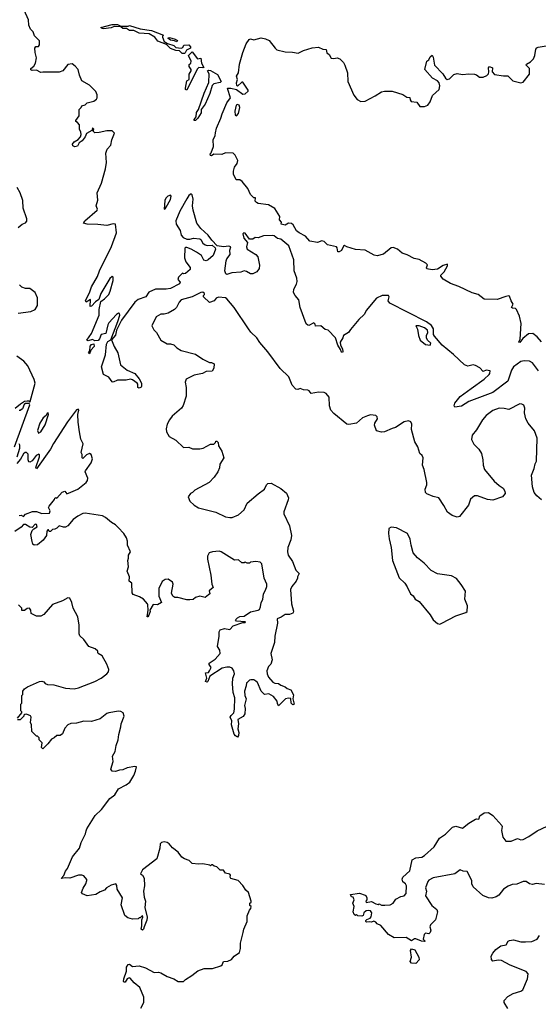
# Model space of a CAD drawing. Extents: x 2293878 to 2522763, y 823964 to 1006972.
# Tile 317 of 407: x 2400401 to 2405196, y 965940 to 975047. Entities that reach past the tile are written whole.
import ezdxf

# ---------------------------------------------------------------- set-up
doc = ezdxf.new("R2010")
doc.units = 0

msp = doc.modelspace()

# ---------------------------------------------------------------- linework, layer by layer
at = {"layer": '0CON20XD'}
for points in [[(2405197.6, 971797.6), (2405144, 971874), (2405115, 971887.7), (2405065, 971892.5), (2405033.4, 971886.6), (2404965.4, 971835), (2404946.8, 971805), (2404913.1, 971705), (2404775, 971600), (2404555, 971516.5), (2404485, 971473.3), (2404425, 971463.3), (2404416.7, 971475), (2404425, 971498.8), (2404475, 971562.5), (2404574.7, 971635.3), (2404695, 971721.6), (2404742.7, 971765), (2404749.1, 971775), (2404749.7, 971799.7), (2404715, 971806.4), (2404685, 971791.4), (2404655, 971826), (2404615, 971849.2), (2404593.9, 971853.9), (2404545, 971841.4), (2404515, 971853.3), (2404411.6, 971951.6), (2404308.6, 972035), (2404235, 972119.1), (2404227.9, 972135), (2404227.7, 972187.7), (2404209.5, 972219.5), (2404162.2, 972252.2), (2403823.8, 972425), (2403807.3, 972445), (2403817.1, 972485), (2403810, 972495), (2403753, 972497), (2403700.2, 972469.8), (2403681.2, 972448.8), (2403608.9, 972361.1), (2403585, 972320.6), (2403536.8, 972273.2), (2403458.2, 972181.8), (2403442.2, 972155), (2403395.8, 972125), (2403390, 972105), (2403363.3, 972065), (2403367.7, 972037.7), (2403386.2, 972003.8), (2403387.5, 971975), (2403385, 971970), (2403375, 971972.5), (2403367.5, 971995), (2403341.2, 972035), (2403321.2, 972105), (2403254.1, 972174.1), (2403225, 972180.8), (2403185, 972215.8), (2403135, 972212.5), (2403131.7, 972231.7), (2403121.7, 972241.7), (2403075, 972218.8), (2403065, 972220), (2403048.8, 972235), (2402994.4, 972385), (2402982.7, 972455), (2402947.8, 972495), (2402933.5, 972525), (2402935.6, 972555), (2402960.6, 972599.4), (2402966.7, 972625), (2402964.7, 972655), (2402937.3, 972725), (2402934.6, 972824.6), (2402888.9, 972955), (2402815, 973016.3), (2402784.3, 973024.3), (2402755, 973046.8), (2402735, 973051.8), (2402655, 973046.8), (2402605, 973030), (2402576.7, 973033.3), (2402555, 973017.5), (2402525, 973017.5), (2402485, 973072.5), (2402474.1, 973075.9), (2402464, 973065), (2402474.4, 973025), (2402506.7, 972986.7), (2402498.6, 972945), (2402502.5, 972925), (2402585, 972874.1), (2402604, 972854), (2402619.2, 972775), (2402614.3, 972745), (2402594.6, 972715), (2402555, 972695.3), (2402535, 972695.3), (2402499.1, 972719.1), (2402477.4, 972722.6), (2402445, 972712.5), (2402363.6, 972706.4), (2402315, 972690.7), (2402307.2, 972697.3), (2402299, 972725), (2402308.4, 972815), (2402315, 972834.5), (2402346.5, 972875), (2402344.2, 972915), (2402353.3, 972945), (2402335, 972952), (2402285.7, 972945.7), (2402226.4, 972956.4), (2402177.5, 973007.5), (2402144, 973055), (2402077.1, 973117.1), (2402039.4, 973165), (2402003.9, 973285), (2401999.6, 973325), (2402006, 973386), (2401996.1, 973426.1), (2401985, 973437.1), (2401965, 973420.8), (2401945, 973390.7), (2401881.9, 973275), (2401843.7, 973185), (2401846.6, 973156.6), (2401885, 973097.1), (2401892.5, 973052.5), (2401912.7, 973032.7), (2401947.1, 973017.1), (2401973.1, 973016.9), (2402007.3, 973027.3), (2402065, 973021.2), (2402076.2, 973015), (2402095, 972980), (2402114.2, 972964.2), (2402135, 972958.8), (2402181.7, 972961.7), (2402208.3, 972938.3), (2402212.5, 972925), (2402188.8, 972865), (2402143.8, 972825), (2402125, 972816), (2402104.1, 972824.1), (2402081.2, 972865), (2402036.9, 972896.9), (2401986.7, 972925), (2401945, 972940), (2401935, 972941.2), (2401927.3, 972932.7), (2401923.3, 972845), (2401936.5, 972806.5), (2401976.7, 972755), (2401976.7, 972735), (2401935, 972700), (2401917, 972697), (2401905, 972702.5), (2401868.1, 972665), (2401863.8, 972645), (2401885, 972620), (2401877.8, 972605), (2401795, 972561.8), (2401755, 972554.2), (2401655, 972555.7), (2401595, 972528), (2401565.6, 972484.4), (2401495, 972457.8), (2401465, 972434.3), (2401341.1, 972268.9), (2401296.2, 972175), (2401285, 972130), (2401250, 972085), (2401274, 972025), (2401309.4, 971965), (2401332, 971855), (2401393.6, 971806.4), (2401466, 971775), (2401506.2, 971725), (2401526, 971685), (2401526.7, 971655), (2401523, 971647), (2401505, 971640), (2401492.5, 971645), (2401493.3, 971675), (2401487.5, 971685), (2401445, 971716.7), (2401425, 971723.3), (2401385, 971713.8), (2401305, 971713.8), (2401265.5, 971694.5), (2401255, 971697.5), (2401225, 971741.2), (2401176.4, 971766.4), (2401155.8, 971835), (2401194.4, 971945.6), (2401203.9, 972046.1), (2401215, 972071.5), (2401243.3, 972086.7), (2401308, 972255), (2401326.2, 972315), (2401325, 972330), (2401315, 972332.5), (2401295, 972318.8), (2401225, 972242.5), (2401215, 972223.8), (2401196.7, 972143.3), (2401155.4, 972134.6), (2401139.6, 972095), (2401125, 972079.6), (2401095.7, 972075.7), (2401075, 972089.2), (2401035, 972077.5), (2401021.2, 972081.2), (2401064.5, 972144.5), (2401134.5, 972315), (2401134.1, 972365.9), (2401150.8, 972439.2), (2401185.5, 972464.5), (2401223.4, 972506.6), (2401237.1, 972535), (2401265.5, 972635), (2401265.9, 972665.9), (2401255, 972671.2), (2401235, 972654.2), (2401152.3, 972515), (2401131.7, 972458.3), (2401101.5, 972438.5), (2401065, 972396.7), (2401053, 972393), (2401055, 972460), (2401015, 972433.8), (2401008.6, 972445), (2401049.8, 972530.2), (2401065, 972577.5), (2401118.8, 972671.2), (2401137.6, 972725), (2401248.5, 972948.5), (2401296.2, 973076.2), (2401285, 973156.7), (2401265, 973158.8), (2401205, 973143.8), (2401123.9, 973153.9), (2401025, 973156.2), (2400990, 973165), (2401002.5, 973185), (2401116.2, 973285), (2401118.8, 973295), (2401108, 973325), (2401122.3, 973377.7), (2401116.2, 973445), (2401156.2, 973535), (2401193, 973667), (2401203.3, 973725), (2401197, 973813), (2401209.3, 973850.7), (2401242.5, 973885), (2401253.6, 973936.4), (2401277, 973997), (2401255, 974020), (2401205, 974020), (2401135, 974002.5), (2401095, 974000), (2401080, 974015), (2401087.5, 974035), (2401075, 974046.7), (2401068.3, 974021.7), (2401017, 973993), (2401006.2, 973965), (2400979.2, 973925), (2400951.7, 973908.3), (2400935, 973878.6), (2400910.8, 973870.8), (2400891.2, 973881.2), (2400887.5, 973895), (2400905, 973917.5), (2400940, 973940), (2400962, 973965), (2400970, 973985), (2400967, 974007), (2400952.5, 974035), (2400952.5, 974075), (2400936.4, 974096.4), (2400920, 974105), (2400920, 974115), (2400951.7, 974158.3), (2400950, 974215), (2400970, 974235), (2400975, 974250), (2401005, 974260), (2401023, 974277), (2401085, 974292.5), (2401109.3, 974310.7), (2401116.7, 974325), (2401117, 974353), (2401103.6, 974383.6), (2401045, 974442.5), (2400975, 974480), (2400953, 974533), (2400941.2, 974585), (2400915, 974616.7), (2400885, 974637.5), (2400846.4, 974633.6), (2400800, 974575), (2400765, 974562.5), (2400615, 974562.5), (2400595, 974557.5), (2400555, 974580), (2400515, 974577.5), (2400503.6, 974583.6), (2400503.3, 974595), (2400532, 974618), (2400548, 974645), (2400555.5, 974695), (2400542.5, 974742.5), (2400541.8, 974785), (2400550.9, 974799.1), (2400575, 974800), (2400582.5, 974815), (2400585, 974850), (2400537, 974897), (2400526.7, 974935), (2400500.5, 974960.5), (2400486.2, 974995), (2400481.2, 975045), (2400441.2, 975135)], [(2401925, 974733.8), (2401904.2, 974734.2), (2401878.8, 974758.8), (2401845, 974762), (2401795, 974780), (2401758.3, 974818.3), (2401679.2, 974849.2), (2401651.2, 974885), (2401597.3, 974917.3), (2401505, 974923.8), (2401455.7, 974945.7), (2401415, 974945.8), (2401386.7, 974966.7), (2401355, 974964.4), (2401335, 974980), (2401275, 974982.5), (2401247.4, 974972.6), (2401175, 974963.8), (2401162.5, 974965), (2401150, 974975), (2401255, 975002), (2401305, 975002), (2401336.7, 974986.7), (2401403, 974987), (2401415, 974992.5), (2401513.1, 974963.1), (2401617.9, 974947.9), (2401730, 974905), (2401720, 974895), (2401720, 974885), (2401736.1, 974846.1), (2401768, 974828), (2401825, 974808), (2401845, 974791.2), (2401895, 974783.3), (2401908.8, 974791.2), (2401917.5, 974812.5), (2401963.6, 974813.6), (2401980, 974795), (2401980, 974785), (2401942.5, 974765), (2401931.7, 974741.7), (2401925, 974733.8)], [(2401855, 974842.5), (2401832.5, 974852.5), (2401795, 974856.7), (2401770, 974875), (2401785, 974882.5), (2401837, 974867), (2401860, 974855), (2401855, 974842.5)], [(2405225, 972068.1), (2405185, 972114), (2405145, 972143.8), (2405105, 972140.6), (2405051.7, 972098.3), (2405025, 972061.2), (2405017.5, 972065), (2405029.2, 972090.8), (2405038, 972238), (2405021, 972305), (2404994, 972365), (2404985, 972375.3), (2404957.8, 972377.8), (2404948.6, 972385), (2404964.5, 972415), (2404945.5, 972445), (2404930, 972490), (2404925, 972493.8), (2404895, 972487.8), (2404815, 972458.6), (2404695, 972461.2), (2404638.8, 972505), (2404585, 972520), (2404460.5, 972580.5), (2404385, 972605.6), (2404315, 972646), (2404294.3, 972675), (2404294, 972685), (2404326.7, 972713.3), (2404355, 972770.8), (2404355, 972786.5), (2404315, 972774.3), (2404265, 972739.8), (2404213.3, 972733.3), (2404165, 972741.2), (2404162, 972752), (2404170.7, 972780.7), (2404156.7, 972795), (2404095, 972828.8), (2404048.3, 972838.3), (2403985, 972872.5), (2403936.4, 972886.4), (2403893.6, 972923.6), (2403855, 972940), (2403835, 972936.2), (2403765, 972876.7), (2403705, 972863.3), (2403679.3, 972869.3), (2403595, 972916.7), (2403505, 972922.5), (2403427, 972947), (2403405, 972957.5), (2403395, 972952.5), (2403375, 972912.5), (2403355, 972901.2), (2403341.2, 972901.2), (2403337, 972937), (2403330, 972945), (2403247.5, 972965), (2403215, 972996.7), (2403195, 973000), (2403155, 972987.5), (2403085, 972997.5), (2403042, 973045), (2402985, 973074.6), (2402960, 973095), (2402930.8, 973150.8), (2402915, 973163.3), (2402886.2, 973163.8), (2402855, 973146.7), (2402817.5, 973155), (2402820, 973175), (2402802.5, 973195), (2402805.9, 973225.9), (2402759.5, 973299.5), (2402700, 973335), (2402605, 973347.5), (2402590, 973355), (2402578.3, 973368.3), (2402580, 973400), (2402565, 973400), (2402535, 973430), (2402510, 973485), (2402459.3, 973549.3), (2402437, 973567), (2402402.5, 973565), (2402378.3, 973618.3), (2402377.5, 973645), (2402388.3, 973681.7), (2402411.7, 973718.3), (2402417.5, 973745), (2402392.5, 973795), (2402375, 973812.5), (2402305, 973816.2), (2402269.3, 973800.7), (2402197, 973803), (2402175, 973787.5), (2402165, 973790), (2402163.3, 973805), (2402172.5, 973815), (2402192.5, 973875), (2402190, 973935), (2402208.8, 973975), (2402211.7, 974001.7), (2402221.2, 974045), (2402261.9, 974135), (2402272.3, 974175), (2402315, 974278.8), (2402350, 974325), (2402320.9, 974409.1), (2402325.9, 974414.1), (2402353.3, 974413.3), (2402405, 974400), (2402465, 974356.7), (2402485, 974360), (2402512.5, 974385), (2402512.5, 974395), (2402465, 974470), (2402455, 974470), (2402415, 974432.5), (2402408.3, 974438.3), (2402403.9, 974463.9), (2402413.3, 974495), (2402406.7, 974525), (2402423.8, 974555), (2402434.4, 974635), (2402465, 974743.3), (2402495, 974824), (2402523.3, 974865), (2402535, 974868.8), (2402565, 974861.2), (2402635, 974878.1), (2402675, 974870.5), (2402707.1, 974855), (2402762.9, 974782.9), (2402779.7, 974769.7), (2402855, 974748.6), (2402923.6, 974746.4), (2402975, 974736.2), (2403025, 974761.1), (2403105, 974787.1), (2403163.8, 974793.8), (2403203, 974773), (2403235, 974770), (2403241.7, 974741.7), (2403262.5, 974725), (2403281.7, 974691.7), (2403305, 974687.5), (2403335, 974693.3), (2403360, 974685), (2403395, 974650), (2403407.7, 974627.7), (2403431.2, 974555), (2403436.2, 974475), (2403489.3, 974349.3), (2403520.3, 974310.3), (2403555, 974290), (2403595, 974294.2), (2403688.3, 974341.7), (2403745, 974380), (2403775, 974386.2), (2403843.9, 974386.1), (2403942.5, 974355), (2403980.3, 974330.3), (2404007, 974327), (2404010.8, 974305), (2404021.2, 974291.2), (2404073.6, 974283.6), (2404100, 974245), (2404145, 974243.8), (2404175, 974256.7), (2404195, 974286.7), (2404218, 974345), (2404278.3, 974401.7), (2404285.6, 974435.6), (2404278, 974462), (2404265, 974480.8), (2404217.5, 974505), (2404147.5, 974585), (2404165, 974662.5), (2404183.6, 974676.4), (2404195, 974702.5), (2404215, 974717.5), (2404225, 974700), (2404235.7, 974625), (2404312, 974545), (2404336.9, 974505), (2404353.8, 974493.8), (2404375, 974499.4), (2404415, 974538.8), (2404445, 974548), (2404495, 974538.6), (2404555, 974547.1), (2404605, 974544.4), (2404625, 974537.5), (2404653.8, 974515), (2404685, 974515.5), (2404719.2, 974530.8), (2404734.4, 974545), (2404740, 974565), (2404737, 974603), (2404745, 974612.5), (2404771.2, 974601.2), (2404769.2, 974565), (2404790.7, 974540.7), (2404875, 974528), (2404915, 974528.8), (2404960.3, 974480.3), (2405035, 974462), (2405055, 974470), (2405115, 974543.3), (2405116.2, 974595), (2405082.5, 974625), (2405086.7, 974635), (2405125, 974657.1), (2405152.5, 974685), (2405164.3, 974715), (2405174.3, 974775.7), (2405182.1, 974787.9), (2405195, 974791.4), (2405305, 974812.5)], [(2401945, 974396.2), (2401935, 974402.5), (2401934.4, 974415), (2401947.5, 974482.5), (2401966.2, 974493.8), (2401968.3, 974541.7), (2401986.7, 974575), (2401986.7, 974585), (2401967.5, 974615), (2401968.3, 974631.7), (2401983.6, 974646.4), (2401986.7, 974663.3), (2401962, 974715), (2401995, 974750), (2402045, 974686.2), (2402075, 974690), (2402082.9, 974645), (2402103.8, 974605), (2402095, 974600.6), (2402056.6, 974603.4), (2402041.3, 974588.7), (2401945, 974396.2)], [(2402025, 974113.3), (2402015, 974113.3), (2402014.2, 974124.2), (2402033, 974147), (2402035, 974187.5), (2402053.3, 974215), (2402105, 974366), (2402149.2, 974465), (2402151.8, 974545), (2402138, 974575), (2402145, 974580), (2402165, 974578.2), (2402229.8, 974539.8), (2402262.5, 974475), (2402254.5, 974465.5), (2402195, 974453.8), (2402181.7, 974438.3), (2402159.2, 974365), (2402115.8, 974265), (2402077.5, 974215), (2402078.8, 974185), (2402047.5, 974135), (2402025, 974113.3)], [(2402405, 974157.5), (2402425, 974180), (2402436.2, 974235), (2402430, 974255), (2402415, 974262.5), (2402402.5, 974257.5), (2402389.3, 974200.7), (2402393.6, 974163.6), (2402405, 974157.5)], [(2400385, 973124.2), (2400423.3, 973155), (2400455, 973169.2), (2400466.6, 973183.4), (2400467.1, 973205), (2400433.5, 973305), (2400428.6, 973375), (2400404.2, 973445), (2400377.5, 973495)], [(2401735, 973294), (2401745, 973297.5), (2401755, 973312.5), (2401794.7, 973385), (2401802.7, 973415), (2401795, 973423.5), (2401770, 973415), (2401751.2, 973395), (2401743.8, 973375), (2401735, 973294)], [(2400385, 972332.5), (2400505, 972347.5), (2400545, 972367.5), (2400566.4, 972403.6), (2400566.7, 972475), (2400543, 972523), (2400495, 972560), (2400455, 972560), (2400421.7, 972571.7), (2400400, 972595)], [(2405225, 970606.7), (2405183, 970643), (2405158.8, 970675), (2405141.2, 970725), (2405133.8, 970835), (2405158.8, 970895), (2405167.5, 970937.5), (2405178.8, 970965), (2405186.3, 971176.3), (2405161.4, 971245), (2405102.5, 971315), (2405080, 971355), (2405069.5, 971409.5), (2405072.5, 971455), (2405061.2, 971481.2), (2405045, 971490.8), (2405025, 971492.5), (2404925, 971442), (2404881.4, 971451.4), (2404835, 971452.5), (2404775, 971432.2), (2404715, 971385.7), (2404681.1, 971345), (2404625.4, 971254.6), (2404583.8, 971205), (2404579.2, 971165), (2404600.3, 971120.3), (2404647.5, 971075), (2404670.8, 971035), (2404684.3, 970975), (2404686.2, 970925), (2404697.5, 970885), (2404788.3, 970778.3), (2404835, 970737.5), (2404872.5, 970715), (2404887.5, 970685), (2404890, 970665), (2404866.4, 970633.6), (2404775, 970603.3), (2404725, 970610), (2404635, 970644), (2404605.9, 970644.1), (2404569.5, 970610.5), (2404551.2, 970555), (2404467.7, 970452.3), (2404445, 970446.7), (2404400.3, 970460.3), (2404355, 970491.2), (2404323.7, 970553.7), (2404275, 970624), (2404225.4, 970635.4), (2404165, 970660.8), (2404151.9, 970675), (2404148.9, 970705), (2404164.3, 970745), (2404165.6, 970765), (2404140, 970885), (2404125.8, 970925), (2404130.8, 970995), (2404120.8, 971015), (2404100, 971035), (2404082, 971095), (2404053, 971143), (2404022.5, 971255), (2404027.5, 971305), (2404016.4, 971326.4), (2403995, 971337.5), (2403955, 971326.7), (2403875.9, 971274.1), (2403845, 971266.7), (2403775, 971233.3), (2403745, 971232.5), (2403700, 971245), (2403680, 971295), (2403683.3, 971315), (2403710, 971355), (2403706.7, 971375), (2403695, 971386.7), (2403645, 971391.2), (2403616.1, 971383.9), (2403570, 971365), (2403515, 971314), (2403445, 971301.9), (2403425, 971304.4), (2403304.7, 971404.7), (2403276.7, 971435), (2403265.5, 971475), (2403261.4, 971555), (2403235, 971589.2), (2403215, 971597.5), (2403165, 971601.2), (2403095, 971590), (2403077.5, 971615), (2403065, 971621.2), (2403025, 971624), (2402995, 971636.2), (2402973, 971627), (2402955, 971630), (2402920.8, 971665), (2402890, 971745), (2402810.4, 971820.4), (2402695.3, 971975), (2402620.7, 972060.7), (2402593.8, 972105), (2402537.7, 972157.7), (2402517.3, 972187.3), (2402385, 972385.3), (2402315, 972466.5), (2402305, 972474.4), (2402238.3, 972481.7), (2402218.3, 972471.7), (2402200, 972445), (2402155, 972432.5), (2402100, 972485), (2402100, 972495), (2402110, 972505), (2402108.8, 972515), (2402094.5, 972525.5), (2402075, 972523.8), (2401996.4, 972483.6), (2401893.7, 972456.3), (2401874.2, 972435), (2401850.6, 972385), (2401830.8, 972365), (2401775, 972331.1), (2401735, 972322), (2401705, 972323.8), (2401662.3, 972297.7), (2401623.9, 972213.9), (2401639.5, 972179.5), (2401664.1, 972154.1), (2401705, 972083.3), (2401765, 972048.8), (2401795, 972048.8), (2401825, 972040), (2401852.7, 972012.7), (2401895, 971986.7), (2402025, 971953.3), (2402095, 971907.5), (2402155, 971877.5), (2402175, 971877.5)], [(2404195, 972037.5), (2404202, 972055), (2404171.2, 972081.2), (2404161.8, 972105), (2404162.7, 972125), (2404174.6, 972155), (2404172.7, 972175), (2404145, 972197.6), (2404094.4, 972215.6), (2404063.3, 972216.7), (2404080, 972185), (2404088.8, 972125), (2404104.2, 972084.2), (2404154.1, 972044.1), (2404195, 972037.5)], [(2401045, 971957.5), (2401037.5, 971965), (2401050, 971985), (2401052.1, 972027.9), (2401065, 972043.8), (2401085, 972048.8), (2401087.9, 972025), (2401058.8, 971991.2), (2401045, 971957.5)], [(2402175, 971877.5), (2402197.5, 971865), (2402197, 971823), (2402180, 971795), (2402125, 971792.5), (2402090, 971775), (2402015, 971758.8), (2401939.3, 971720.7), (2401930, 971695), (2401940, 971645), (2401940.8, 971565), (2401910.9, 971479.1), (2401896.2, 971455), (2401810.3, 971379.7), (2401784.4, 971345.6), (2401763.8, 971305), (2401753.9, 971263.9), (2401756.7, 971235), (2401782.3, 971192.3), (2401845, 971156.7), (2401915, 971091.2), (2401963.6, 971093.6), (2401997, 971077), (2402065, 971077.5), (2402097, 971083), (2402165, 971120), (2402195, 971120), (2402210, 971135), (2402215, 971150), (2402225, 971150), (2402237, 971137), (2402240, 971105), (2402270, 971055), (2402287.5, 970995), (2402252.5, 970935), (2402249.3, 970900.7), (2402232.5, 970865), (2402197.5, 970815), (2402153, 970767), (2402020, 970695), (2402000, 970675), (2401980, 970665), (2401960, 970635), (2401972.5, 970595), (2402012.5, 970555), (2402052.7, 970532.7), (2402115, 970515.8), (2402215, 970492.5), (2402305, 970450), (2402345, 970441.2), (2402365, 970443.8), (2402425, 970467.5), (2402475, 970512.9), (2402504.6, 970575.4), (2402605, 970661.9), (2402665, 970703.8), (2402683.8, 970745), (2402695, 970756.2), (2402725, 970761.2), (2402815, 970711.2), (2402867.4, 970667.4), (2402886, 970625), (2402883.9, 970606.1), (2402842, 970495), (2402844.3, 970475), (2402896, 970365), (2402914, 970275), (2402907.5, 970235), (2402880, 970165), (2402876.5, 970125), (2402883.8, 970093.8), (2402921.9, 970035), (2402954.2, 969955), (2402984, 969925), (2402968.8, 969895), (2402968.3, 969881.7), (2402958, 969855), (2402917.5, 969805), (2402904.2, 969775), (2402914.1, 969644.1), (2402932.5, 969575), (2402930, 969565), (2402925, 969557.5), (2402895, 969546.7), (2402855, 969546.7), (2402818.3, 969521.7), (2402780, 969505), (2402786, 969465), (2402760, 969345), (2402756, 969285), (2402724.1, 969185.9), (2402736.2, 969125), (2402723.3, 969085), (2402701.2, 969065), (2402686, 969025), (2402688, 968995), (2402700, 968965), (2402740.7, 968920.7), (2402760.7, 968910.7), (2402795, 968906.2), (2402815, 968891.2), (2402855, 968876.7), (2402875, 968860), (2402908.3, 968848.3), (2402931.7, 968801.7), (2402927.5, 968765), (2402940, 968715), (2402925, 968710), (2402910, 968725), (2402908.3, 968768.3), (2402885, 968772.5), (2402860, 968765), (2402795, 968700), (2402783, 968723), (2402780, 968745), (2402747.7, 968787.7), (2402705, 968810), (2402664.1, 968804.1), (2402633.3, 968835), (2402598.8, 968915), (2402585, 968930), (2402565, 968940), (2402539.3, 968940.7), (2402525, 968937.5), (2402505, 968917.5), (2402498.3, 968911.7), (2402496.1, 968883.9), (2402480, 968835), (2402483.3, 968795), (2402496.2, 968765), (2402480, 968705), (2402486, 968675), (2402481.2, 968625), (2402467.3, 968602.7), (2402417.5, 968575), (2402422.5, 968535), (2402418.3, 968488.3), (2402426.2, 968455), (2402423, 968427), (2402415, 968410), (2402395, 968422.5), (2402385, 968437.5), (2402360, 968525), (2402363, 968563), (2402347.5, 968595), (2402355, 968612.5), (2402380, 968635), (2402388.3, 968668.3), (2402388.6, 968775), (2402374.2, 968824.2), (2402367.5, 968905), (2402372.5, 968955), (2402387.5, 968995), (2402382, 969025), (2402365, 969048.8), (2402345, 969058), (2402315, 969058), (2402272.7, 969047.3), (2402160, 968975), (2402140, 968925), (2402135, 968920), (2402120, 968925), (2402132.5, 968955), (2402120, 969005), (2402145, 969010), (2402157, 969023), (2402170, 969055), (2402153, 969083), (2402153.3, 969095), (2402207.7, 969132.3), (2402253.3, 969185), (2402251.2, 969215), (2402230.7, 969249.3), (2402245.8, 969345), (2402245.7, 969385), (2402255.6, 969404.4), (2402295.8, 969415.8), (2402345, 969407.5), (2402375, 969439.2), (2402465, 969470), (2402485, 969470), (2402490, 969475), (2402485, 969477.5), (2402403.9, 969483.9), (2402397.5, 969495), (2402415, 969513.3), (2402435, 969526.2), (2402475, 969530), (2402535, 969570), (2402605, 969583.8), (2402617.3, 969592.7), (2402628.8, 969615), (2402632, 969655), (2402650, 969685), (2402653.6, 969736.4), (2402675, 969770), (2402686.7, 969805), (2402686.7, 969825), (2402660.7, 969880.7), (2402641.2, 970015), (2402625, 970030), (2402585, 970036.7), (2402535, 970030), (2402525, 970020), (2402505, 970020), (2402485, 970030), (2402477, 970023), (2402455, 970022.5), (2402425, 970050), (2402388.3, 970048.3), (2402265, 970125.6), (2402245, 970130), (2402184.1, 970125.9), (2402153.6, 970116.4), (2402136.7, 970085), (2402136.4, 970056.4), (2402168.3, 969908.3), (2402177.5, 969825), (2402190, 969795), (2402152.5, 969765), (2402157.5, 969735), (2402145, 969727.5), (2402115, 969702.5), (2402065, 969713.3), (2402026.4, 969703.6), (2402005, 969682.5), (2401975, 969680), (2401945, 969680), (2401863, 969703), (2401835, 969703.8), (2401817.5, 969715), (2401803.9, 969743.9), (2401818.8, 969825), (2401813.6, 969843.6), (2401775, 969872.5), (2401745, 969870), (2401719.5, 969850.5), (2401688, 969785), (2401688, 969715), (2401712.5, 969657.5), (2401675, 969634), (2401633.8, 969636.2), (2401602.5, 969585), (2401605.9, 969574.1), (2401595, 969540), (2401585, 969522.5), (2401580, 969525), (2401587.5, 969585), (2401586.7, 969635), (2401581.2, 969645), (2401545, 969687.1), (2401507.9, 969707.9), (2401449.3, 969729.3), (2401440, 969745), (2401437.5, 969835), (2401412.5, 969855), (2401416.7, 969895), (2401393.3, 969945), (2401406.4, 969986.4), (2401401.2, 970045), (2401407.5, 970065), (2401406.2, 970095), (2401426.7, 970125), (2401396.7, 970185), (2401396.2, 970225), (2401386.7, 970255), (2401363.3, 970295), (2401310.7, 970350.7), (2401286.2, 970375), (2401248.8, 970395), (2401192.9, 970442.9), (2401166.6, 970456.6), (2401005, 970481.1), (2400985, 970479.4), (2400936.7, 970455), (2400896.2, 970425), (2400845, 970366.2), (2400825, 970352), (2400805, 970352), (2400765, 970366.7), (2400742.5, 970345), (2400725, 970333.3), (2400705, 970330), (2400685, 970312.5), (2400671.7, 970311.7), (2400668.3, 970328.3), (2400661.7, 970328.3), (2400652.5, 970317.5), (2400650, 970275), (2400617.7, 970232.3), (2400565, 970190), (2400535, 970187.5), (2400523.3, 970195), (2400515, 970220), (2400503.3, 970285), (2400517, 970323), (2400531.7, 970338.3), (2400562.5, 970355), (2400555, 970377.5), (2400545, 970380), (2400515, 970350), (2400495, 970352.5), (2400455, 970376.7), (2400435, 970376.7), (2400415, 970353.3), (2400355, 970313.3)], [(2400360, 971455), (2400406.7, 971495), (2400445, 971518), (2400469.3, 971520.7), (2400485, 971522.5), (2400495, 971510), (2400497.5, 971515), (2400543.3, 971685), (2400535, 971720), (2400476.7, 971845), (2400439.5, 971889.5), (2400375, 971933.3)], [(2400353.6, 971095), (2400495.7, 971485.7), (2400487.5, 971497.5), (2400455, 971496.7), (2400443, 971487), (2400425, 971446.7), (2400405, 971433.3), (2400395, 971432.5)], [(2400395, 970460), (2400413, 970463), (2400435, 970452.5), (2400455, 970472.5), (2400518.3, 970498.3), (2400555, 970498.8), (2400605, 970478.8), (2400675, 970483.3), (2400682.5, 970505), (2400667.5, 970535), (2400673, 970547), (2400722.5, 970607.5), (2400725, 970620), (2400735, 970627.5), (2400745, 970620), (2400793.9, 970676.1), (2400817, 970687), (2400835, 970662.5), (2400875, 970676.7), (2400937.5, 970705), (2401015, 970766.7), (2401028, 970785), (2401031.2, 970805), (2401006.7, 970865), (2401008.8, 970875), (2401060.9, 970949.1), (2401074, 970985), (2401060, 971025), (2401045, 971033.3), (2401017.7, 971022.3), (2400985, 970987.5), (2400977.5, 970995), (2400977.5, 971025), (2400970, 971045), (2400986.9, 971125), (2400967.3, 971167.3), (2400954.2, 971235), (2400941.4, 971325), (2400939.2, 971395), (2400947.5, 971435), (2400940, 971445), (2400925, 971438), (2400842.5, 971327.5), (2400712.7, 971127.3), (2400685, 971073.8), (2400555, 970894), (2400550, 970905), (2400583.3, 971005), (2400582.5, 971022.5), (2400577, 971027), (2400554.4, 971015.6), (2400515, 970966), (2400493.8, 970953.8), (2400485, 970957.5), (2400478.8, 970975), (2400478.8, 971028.8), (2400465, 971042.5), (2400450, 971045), (2400435, 971032.5), (2400409.1, 970980.9), (2400375, 970942.5)], [(2400575, 971223.8), (2400595, 971236.2), (2400635, 971298.8), (2400666.2, 971395), (2400665, 971410), (2400655, 971407.5), (2400643.9, 971386.1), (2400618, 971365), (2400586, 971315), (2400566.1, 971246.1), (2400575, 971223.8)], [(2400378.6, 971005), (2400400.8, 971085), (2400400.7, 971110.7), (2400395, 971122.5)], [(2404285, 969456.7), (2404305, 969463.8), (2404435, 969532), (2404527, 969563), (2404537, 969573), (2404540, 969625), (2404518.3, 969688.3), (2404521.7, 969761.7), (2404483.6, 969823.6), (2404439.5, 969879.5), (2404395, 969903.3), (2404265, 969920), (2404205, 969953.3), (2404141.2, 970021.2), (2404078.8, 970068.8), (2404038.8, 970115), (2404019.2, 970185), (2404011.2, 970241.2), (2403986.2, 970295), (2403885, 970346.2), (2403837, 970353), (2403815, 970340), (2403811.2, 970295), (2403816.7, 970245), (2403836.7, 970165), (2403846.7, 970045), (2403910, 969885), (2403961.2, 969835), (2403985, 969802.5), (2404013.3, 969735), (2404038.3, 969718.3), (2404058.3, 969688.3), (2404095.7, 969665.7), (2404195, 969543.3), (2404225, 969496.7), (2404265, 969463.3), (2404285, 969456.7)], [(2400380, 968585), (2400420, 968635), (2400420, 968645), (2400410, 968655), (2400410, 968715), (2400420, 968725), (2400420, 968795), (2400430, 968805), (2400430, 968835), (2400443.6, 968856.4), (2400473, 968877), (2400585, 968926.7), (2400605, 968930), (2400625, 968922.5), (2400637, 968907), (2400657, 968897), (2400715.9, 968895.9), (2400825, 968864), (2400905, 968857.5), (2400945, 968865.7), (2401095, 968924.4), (2401153.8, 968955), (2401206.2, 968995), (2401221.2, 969015), (2401223.8, 969035), (2401206, 969085), (2401162.3, 969162.3), (2401127.5, 969185), (2401123.8, 969193.8), (2401122.5, 969205), (2401098.3, 969228.3), (2401040.7, 969250.7), (2400995, 969313.3), (2400957.3, 969347.3), (2400950.8, 969365), (2400950, 969445), (2400939.4, 969525), (2400894, 969605), (2400883.8, 969655), (2400865, 969696.7), (2400845, 969698), (2400795, 969670.8), (2400705, 969636.9), (2400625, 969543.8), (2400595, 969530), (2400555, 969528.8), (2400506.2, 969555), (2400503.3, 969585), (2400490, 969605), (2400469.3, 969600.7), (2400445, 969582.5), (2400421.7, 969581.7), (2400420, 969605), (2400390, 969635)], [(2401521.2, 965905), (2401550, 965955), (2401548.8, 966005), (2401510, 966095), (2401458.3, 966138.3), (2401421.2, 966181.2), (2401413.3, 966183.3), (2401395, 966174.2), (2401375.2, 966144.8), (2401365, 966143.9), (2401360.5, 966150.5), (2401362.4, 966175), (2401387.5, 966245), (2401387.5, 966282.5), (2401405, 966308.8), (2401415, 966310), (2401445, 966290), (2401506.4, 966296.4), (2401565, 966276.7), (2401644, 966234), (2401685, 966236), (2401705, 966230), (2401765, 966198), (2401825.9, 966175.9), (2401865, 966150), (2401915, 966150), (2401935, 966170), (2401992.5, 966205), (2402049.3, 966250.7), (2402105, 966270), (2402185, 966270), (2402260, 966295), (2402272.5, 966305), (2402283.9, 966336.1), (2402325, 966340), (2402360, 966355), (2402383.6, 966386.4), (2402432.5, 966417.5), (2402443.3, 966455), (2402441.2, 966505), (2402466.4, 966603.6), (2402472.5, 966635), (2402502.5, 966705), (2402503, 966757), (2402525, 966810), (2402537.5, 966825), (2402540, 966845), (2402530, 966855), (2402530, 966875), (2402540, 966885), (2402540, 966895), (2402517.5, 966975), (2402492.5, 966995), (2402465, 967040), (2402420, 967085), (2402353.6, 967103.6), (2402347.5, 967115), (2402350, 967135), (2402343, 967143), (2402305, 967152.5), (2402285, 967180), (2402255, 967180), (2402225, 967212.5), (2402198.3, 967218.3), (2402185, 967230), (2402175, 967230), (2402165, 967220), (2402157.5, 967227.5), (2402095, 967240), (2402055, 967236.2), (2401995, 967242.5), (2401968.3, 967268.3), (2401924.1, 967284.1), (2401900.5, 967300.5), (2401867, 967347), (2401815, 967388), (2401781.4, 967425), (2401765, 967435.4), (2401735, 967441.2), (2401712.2, 967437.8), (2401700.5, 967425), (2401697.1, 967385), (2401670, 967285), (2401536.7, 967183.3), (2401517.5, 967145), (2401536.2, 967135), (2401551.2, 967105), (2401554, 967035), (2401546.2, 966985), (2401551.7, 966931.7), (2401563.3, 966895), (2401557.5, 966835), (2401578, 966745), (2401575, 966718.8), (2401552.2, 966655), (2401545.2, 966634.8), (2401535, 966626.9), (2401522.7, 966635), (2401531.1, 966665), (2401530.5, 966719.5), (2401540, 966745), (2401535, 966760), (2401515, 966740), (2401505, 966740), (2401495, 966730), (2401445, 966727.5), (2401399.3, 966739.3), (2401371.7, 966761.7), (2401338.3, 966858.3), (2401350, 966925), (2401303.3, 967005), (2401299.3, 967039.3), (2401290, 967055), (2401245, 967041.2), (2401204.3, 967015.7), (2401186.1, 966993.9), (2401145, 966981.2), (2401105, 966956), (2401025, 966943.8), (2400981.7, 966961.7), (2400972.5, 966975), (2400986.4, 967013.6), (2401013.3, 967055), (2401022.5, 967085), (2401022.5, 967095), (2400995, 967126.7), (2400975, 967133.8), (2400945, 967133.8), (2400865, 967106.2), (2400825, 967110), (2400783.8, 967103.8), (2400808.3, 967131.7), (2400825, 967170), (2400844, 967195), (2400888.8, 967305), (2400953.3, 967385), (2400967.5, 967435), (2401010, 967515), (2401013.8, 967545), (2401022.5, 967562.5), (2401098.8, 967685), (2401158.3, 967741.7), (2401235, 967843.8), (2401281.7, 967878.3), (2401315, 967933.8), (2401385, 967968.8), (2401418.8, 967995), (2401456.2, 968055), (2401472.5, 968095), (2401480, 968135), (2401465, 968140), (2401395, 968127.5), (2401355, 968107.5), (2401323.6, 968106.4), (2401285, 968093.3), (2401255, 968097.5), (2401243.8, 968115), (2401264, 968185), (2401258.8, 968235), (2401282.4, 968277.6), (2401291.4, 968335), (2401312, 968385), (2401315.8, 968435), (2401337.1, 968505), (2401339.2, 968535), (2401366.2, 968605), (2401357.5, 968635), (2401337.3, 968647.3), (2401315, 968650.8), (2401225, 968636.9), (2401205, 968628.6), (2401145, 968581.4), (2401064, 968556), (2400995, 968560), (2400925, 968540), (2400875, 968536.7), (2400846.4, 968523.6), (2400817.7, 968492.3), (2400795, 968440), (2400775, 968427.5), (2400745, 968427.5), (2400720, 968405), (2400695, 968392.5), (2400661.7, 968348.3), (2400615, 968302.5), (2400602.5, 968315), (2400607, 968357), (2400580, 968385), (2400580, 968405), (2400565, 968420), (2400555, 968420), (2400513, 968463), (2400510, 968525), (2400500, 968545), (2400506.7, 968595), (2400499.3, 968609.3), (2400465, 968622.5), (2400448.3, 968621.7), (2400440, 968615), (2400440, 968605), (2400405, 968570), (2400381.7, 968571.7)], [(2405255, 967048.8), (2405175, 967056), (2405142.3, 967047.7), (2405115, 967053.8), (2405085, 967074), (2405055, 967074.3), (2404998.9, 967051.1), (2404953.4, 967046.6), (2404916.4, 967033.6), (2404874.6, 967005.4), (2404829.7, 966950.3), (2404807, 966933), (2404765, 966920.8), (2404736.2, 966923.8), (2404683.3, 966945), (2404593.8, 967025), (2404581.2, 967055), (2404580, 967085), (2404538.8, 967168.8), (2404500.7, 967170.7), (2404475, 967182.5), (2404425, 967146.7), (2404225, 967108.8), (2404185, 967088), (2404176, 967075), (2404154.3, 967015.7), (2404160.8, 966985), (2404154.3, 966944.3), (2404211.2, 966855), (2404256.9, 966816.9), (2404264, 966795), (2404245, 966721.2), (2404200, 966675), (2404193.3, 966655), (2404201.2, 966625), (2404195, 966602.5), (2404185, 966592.5), (2404153, 966597), (2404140, 966585), (2404132.5, 966542.5), (2404150, 966525), (2404145, 966520), (2404115, 966522.5), (2404065, 966546.7), (2404050, 966545), (2404025, 966527.5), (2403975, 966556.2), (2403863.3, 966555), (2403812, 966585), (2403739.5, 966669.5), (2403707.5, 966685), (2403695, 966700), (2403675, 966707.5), (2403655, 966700), (2403637, 966703), (2403608.3, 966698.3), (2403600, 966705), (2403600, 966715), (2403610, 966725), (2403640, 966735), (2403651.7, 966748.3), (2403656.7, 966785), (2403643.6, 966803.6), (2403625, 966808.8), (2403605, 966803.3), (2403583.8, 966786.2), (2403577.7, 966762.3), (2403565, 966756.2), (2403528.3, 966758.3), (2403515, 966770), (2403505, 966760), (2403495, 966770), (2403484.4, 966795), (2403493.3, 966843.3), (2403480, 966875), (2403492.5, 966905), (2403485, 966930), (2403470, 966935), (2403460, 966955), (2403543.6, 966966.4), (2403595, 966948.8), (2403602.5, 966945), (2403610, 966925), (2403610, 966905), (2403600, 966895), (2403605, 966882.5), (2403655, 966890), (2403695, 966867.5), (2403715, 966862.5), (2403725, 966867.5), (2403745, 966857.5), (2403776.4, 966856.4), (2403825, 966858.8), (2403855, 966874), (2403878.7, 966911.3), (2403925, 966936.7), (2403955, 966943.8), (2403973.3, 966965), (2403978.8, 967035), (2403966.7, 967055), (2403942, 967072), (2403936.4, 967096.4), (2403944, 967115), (2404006.9, 967175), (2404028.8, 967275), (2404065, 967294), (2404117.9, 967302.1), (2404144.3, 967315.7), (2404233.8, 967395), (2404282.3, 967477.7), (2404337.8, 967512.2), (2404401.7, 967578.3), (2404435, 967585.8), (2404495, 967568.6), (2404555, 967615.7), (2404615, 967651.2), (2404625, 967656.7), (2404645, 967652.5), (2404655.8, 967684.2), (2404695, 967710), (2404735, 967713.3), (2404775, 967687.5), (2404860, 967595), (2404863.3, 967585), (2404856.1, 967546.1), (2404868.8, 967485), (2404895, 967450), (2404945, 967448.8), (2405005, 967473.8), (2405035, 967462), (2405055, 967464.3), (2405108.7, 967491.3), (2405184.5, 967545.5), (2405325, 967607.5)], [(2405077, 966517), (2405135, 966520), (2405185, 966542.9), (2405208, 966575)], [(2404915, 965901.2), (2404880, 965955), (2404880, 965975), (2404915, 966012.5), (2404965, 966039.4), (2405035, 966060), (2405054.2, 966075), (2405096.9, 966175), (2405102.7, 966222.7), (2405083, 966243), (2404935, 966302), (2404856.7, 966345), (2404825, 966347.8), (2404775, 966340), (2404764.3, 966354.3), (2404760.6, 966385), (2404776.2, 966413.8), (2404805, 966446), (2404850.8, 966479.2), (2404898.9, 966491.1), (2404917.1, 966522.9), (2404928.9, 966531.1), (2404966.6, 966536.6), (2405035, 966516.9), (2405077, 966517)], [(2404065, 966317.5), (2404025, 966320), (2404010, 966335), (2404022.5, 966375), (2404014.2, 966435.8), (2404025, 966453.3), (2404053, 966443), (2404092.5, 966375), (2404095, 966350), (2404065, 966317.5)]]:
    msp.add_lwpolyline(points, dxfattribs=at)

doc.saveas('drawing.dxf')
